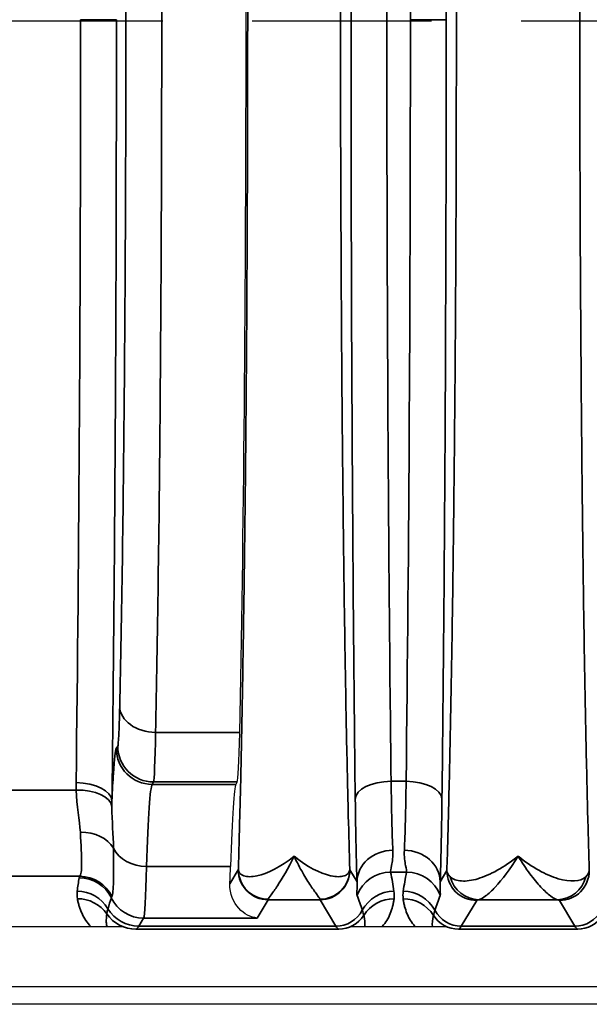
# Model space of a CAD drawing. Header units: millimetres. Extents: x 399 to 6233, y -1870 to 1602.
# Tile 300 of 656: x 4200 to 4210, y 463 to 480. Entities that reach past the tile are written whole.
import ezdxf

# ---------------------------------------------------------------- set-up
doc = ezdxf.new("R2010")
doc.units = ezdxf.units.MM
doc.linetypes.add('AM_ISO08W050', pattern=[18, 12, -1.5, 3, -1.5])
for name, color, linetype, lineweight in [('AM_7', 4, 'AM_ISO08W050', 25), ('可見 (ISO)', 7, 'Continuous', 25), ('窄部可見 (ISO)', 7, 'Continuous', 35)]:
    doc.layers.add(name, color=color, linetype=linetype, lineweight=lineweight)
doc.layers.add('S40', color=7, linetype='Continuous')

# ---------------------------------------------------------------- blocks, each defined once
blk = doc.blocks.new('S40-下視-02')
at = {"layer": '可見 (ISO)'}
for p, q in [((-39.952, -12.773), (-39.976, -12.814)), ((-41.491, -14.75), (-41.491, -14.75)), ((-41.87, -15.2), (-44.55, -15.2)), ((-36.45, -15.2), (-38.05, -15.2)), ((-52.25, -16.2), (52.25, -16.2)), ((56.5, -16.5), (-56.5, -16.5))]:
    blk.add_line(p, q, dxfattribs=at)
for centre, major_axis, ratio, start_param, end_param in [((-40.15, 0), (0, -16.531), 0.020947, 0.763507, 2.378086), ((-39.954, -9.775), (0, -3), 0.020947, 0.034907, 0.763507), ((-39.97, -20.809), (0, 8), 0.020947, 0.034907, 0.596976), ((-40.123, -10.056), (0, -5.001), 0.020942, 0.485675, 0.596874)]:
    blk.add_ellipse(centre, major_axis=major_axis, ratio=ratio, start_param=start_param, end_param=end_param, dxfattribs=at)
blk.add_open_spline([(-39.619, -15.054), (-39.723, -15.042), (-39.837, -14.989), (-40.015, -14.793), (-40.081, -14.65), (-40.074, -14.479)], degree=3, knots=[-0.6655719, -0.6655719, -0.6655719, -0.6655719, -0.555783, -0.555783, -0.4460779, -0.4460779, -0.4460779, -0.4460779], dxfattribs=at)
at = {"layer": '窄部可見 (ISO)'}
for p, q in [((-42.573, 0), (-41.974, 0)), ((-37.053, 0), (-36.453, 0)), ((-41.319, -11.942), (-39.91, -11.942)), ((-41.976, -12.214), (-41.952, -12.174)), ((-41.352, -12.773), (-41.376, -12.814)), ((-41.376, -12.814), (-39.976, -12.814)), ((-39.952, -12.773), (-41.352, -12.773)), ((-37.376, -12.762), (-37.124, -12.762)), ((-43.849, -12.909), (-42.648, -12.909)), ((-40.064, -14.192), (-41.471, -14.192)), ((-40.074, -14.479), (-39.935, -14.247)), ((-38.065, -14.247), (-37.946, -14.445)), ((-37.116, -14.285), (-37.384, -14.285)), ((-36.554, -14.445), (-36.442, -14.26)), ((-42.588, -14.355), (-43.877, -14.355)), ((-39.435, -14.747), (-39.619, -15.054)), ((-38.565, -14.747), (-39.435, -14.747)), ((-38.299, -15.19), (-38.565, -14.747)), ((-35.943, -14.759), (-36.201, -15.19)), ((-34.593, -14.747), (-35.907, -14.747)), ((-34.299, -15.19), (-34.557, -14.759)), ((-41.52, -15.054), (-41.601, -15.19)), ((-39.619, -15.054), (-41.52, -15.054)), ((-41.644, -15.241), (-41.648, -15.243)), ((-38.256, -15.241), (-41.644, -15.241)), ((-41.601, -15.19), (-38.299, -15.19)), ((-38.252, -15.243), (-38.256, -15.241)), ((-36.244, -15.241), (-36.248, -15.243)), ((-34.256, -15.241), (-36.244, -15.241)), ((-36.201, -15.19), (-34.299, -15.19)), ((-34.252, -15.243), (-34.256, -15.241))]:
    blk.add_line(p, q, dxfattribs=at)
for centre, major_axis, ratio, start_param, end_param in [((-37.61, 0), (0, 26), 0.02143, 4.712389, 5.225461), ((-43.11, 0), (0, 25), 0.02145, 4.175555, 4.712389), ((-37.61, 0), (0, 26), 0.02143, 4.199317, 4.712389), ((-41.319, -11.509), (-0.6, 0.013), 0.722333, 0.030288, 1.586603), ((-41.352, -12.174), (0.515, -0.309), 0.999172, 3.682263, 5.252328), ((-41.376, -12.214), (0.515, -0.309), 0.999172, 3.682263, 5.252328), ((-42.649, -13.092), (0.6, -0.007), 0.511389, 0.024373, 1.577171), ((-41.37, -20.812), (0, 8.003), 0.022512, 0.034888, 0.596845), ((-37.376, -13.057), (-0.6, -0.007), 0.49083, 4.706597, 6.259146), ((-37.32, -11.688), (-0.007, 2.58), 0.02502, 2.000071, 2.615298), ((-37.18, -11.688), (0.007, 2.58), 0.02502, 3.667887, 4.283115), ((-37.124, -13.057), (0.6, -0.007), 0.49083, 0.024039, 1.576589), ((-42.648, -13.219), (0.6, 0.017), 0.516223, 0.059539, 1.556187), ((-37.92, -11.768), (0.007, -3.096), 0.02085, 5.141677, 5.75691), ((-36.58, -11.768), (-0.007, -3.096), 0.02085, 0.526276, 1.141508), ((-42.578, -14.068), (0.599, 0.031), 0.751758, 0.356231, 1.532192), ((-41.471, -13.696), (0.6, -0.018), 0.826915, 3.562919, 4.737867), ((-37.346, -14.445), (-0.6, -0.023), 0.876399, 4.678969, 6.239685), ((-37.154, -14.445), (0.6, -0.023), 0.876399, 0.0435, 1.604216), ((-41.517, -10.94), (-0.005, -4.117), 0.020059, 0.038066, 0.660084), ((-39.938, -12.495), (-0.002, 1.753), 0.025123, 3.183353, 3.233238), ((-39.435, -14.247), (0.429, -0.257), 0.999172, 3.682263, 5.252328), ((-39.433, -14.241), (-0.482, 0.132), 0.996844, 0.266973, 1.836165), ((-38.565, -14.247), (-0.429, -0.257), 0.999172, 1.030857, 2.600922), ((-38.061, -12.426), (0.002, 1.823), 0.02465, 3.05168, 3.10063), ((-37.384, -14.883), (0.588, 0.12), 0.998201, 1.369933, 2.582126), ((-38.105, -13.851), (-0.587, 1.898), 0.297416, 4.213099, 4.391173), ((-36.395, -13.851), (0.587, 1.898), 0.297416, 1.892012, 2.070087), ((-37.116, -14.883), (0.588, -0.12), 0.998201, 0.559467, 1.77166), ((-41.755, -13.717), (0.629, 2.073), 0.310752, 1.987716, 2.105822), ((-32.529, -14.384), (-10.07, 0), 0.058758, 6.234735, 6.273976), ((-42.599, -14.977), (0.593, -0.094), 0.998229, 0.609389, 1.728149), ((-42.588, -14.954), (0.462, -0.383), 0.997094, 1.147203, 2.260656), ((-35.907, -14.247), (0.093, -0.491), 0.982993, 4.763177, 6.091983), ((-34.593, -14.247), (-0.093, -0.491), 0.982993, 0.191203, 1.520008), ((-42.63, -15.205), (0.596, -0.067), 0.99825, 0.651925, 1.682859), ((-38.752, -13.935), (1.006, -2.097), 0.194686, 0.988663, 1.119241), ((-37.328, -15.205), (0.594, 0.083), 0.998238, 1.431986, 2.513646), ((-37.172, -15.205), (0.594, -0.083), 0.998238, 0.627947, 1.709607), ((-35.748, -13.935), (-1.006, -2.097), 0.194686, 5.163945, 5.294522), ((-42.627, -15.329), (0.591, 0.105), 0.998218, 0.435215, 1.395105), ((2817.871, -17.46), (-2860.258, 0.716), 0.046839, 6.268046, 6.269403), ((-37.889, -7.117), (-4.172, -7.61), 0.009939, 6.191319, 6.234418), ((-41.52, -14.455), (0.515, -0.309), 0.999172, 4.133206, 5.252328), ((-39.437, -11.748), (0, -3), 0.017456, 0.034907, 0.07668), ((-38.563, -11.748), (0, -3), 0.017456, 6.206505, 6.248279), ((-37.326, -15.329), (0.595, -0.075), 0.998245, 1.696485, 2.702846), ((-37.174, -15.329), (0.595, 0.075), 0.998245, 0.438747, 1.445107), ((-41.644, -14.641), (0.333, -0.499), 0.999683, 4.734949, 5.695074), ((-41.601, -14.59), (0.515, -0.309), 0.999172, 4.221065, 5.252328), ((-38.299, -14.69), (-0.429, -0.257), 0.999172, 1.030857, 2.112865), ((-38.256, -14.741), (-0.277, -0.416), 0.999683, 0.588111, 1.594775), ((-38.531, -14.557), (0.641, -0.802), 0.399262, 0.394232, 0.697496), ((-35.969, -14.557), (-0.641, -0.802), 0.399262, 5.585689, 5.888953), ((-36.244, -14.741), (-0.277, 0.416), 0.999683, 1.546818, 2.553481), ((-36.201, -14.69), (-0.429, 0.257), 0.999172, 1.028727, 2.110736), ((-34.299, -14.69), (0.429, 0.257), 0.999172, 4.17245, 5.254458), ((-34.256, -14.741), (0.277, 0.416), 0.999683, 3.729704, 4.736367), ((-41.673, 84.793), (0, -100.043), 0.020817, 0.01396, 0.034899), ((-38.227, 84.793), (0, -100.043), 0.020838, 6.248286, 6.269226), ((-36.273, 84.793), (0, -100.043), 0.020838, 0.01396, 0.034899), ((-34.227, 84.793), (0, -100.043), 0.020838, 6.248286, 6.269226)]:
    blk.add_ellipse(centre, major_axis=major_axis, ratio=ratio, start_param=start_param, end_param=end_param, dxfattribs=at)
for points, knots in [([(-39.933, -14.241), (-39.924, -13.956), (-39.916, -13.653), (-39.908, -13.34), (-39.905, -13.207), (-39.901, -13.07), (-39.898, -12.93), (-39.887, -12.463), (-39.877, -11.965), (-39.867, -11.442), (-39.858, -10.92), (-39.849, -10.373), (-39.841, -9.803), (-39.833, -9.232), (-39.825, -8.635), (-39.819, -8.02), (-39.816, -7.807), (-39.814, -7.593), (-39.812, -7.376), (-39.808, -6.966), (-39.804, -6.549), (-39.801, -6.125), (-39.796, -5.476), (-39.791, -4.809), (-39.788, -4.128), (-39.781, -2.767), (-39.777, -1.391), (-39.777, 0), (-39.777, 1.391), (-39.781, 2.767), (-39.788, 4.128), (-39.791, 4.809), (-39.796, 5.476), (-39.801, 6.124), (-39.804, 6.549), (-39.808, 6.966), (-39.812, 7.376), (-39.814, 7.593), (-39.816, 7.807), (-39.819, 8.02), (-39.825, 8.635), (-39.833, 9.232), (-39.841, 9.802), (-39.849, 10.373), (-39.858, 10.919), (-39.867, 11.442), (-39.877, 11.965), (-39.887, 12.463), (-39.898, 12.93), (-39.901, 13.069), (-39.905, 13.207), (-39.908, 13.34), (-39.916, 13.653), (-39.924, 13.956), (-39.933, 14.241)], [0.0264933, 0.0264933, 0.0264933, 0.0264933, 0.0679433, 0.0679433, 0.0679433, 0.0856819, 0.0856819, 0.0856819, 0.1448706, 0.1448706, 0.1448706, 0.2040592, 0.2040592, 0.2040592, 0.2632479, 0.2632479, 0.2632479, 0.2837247, 0.2837247, 0.2837247, 0.3224365, 0.3224365, 0.3224365, 0.3816251, 0.3816251, 0.3816251, 0.5, 0.5, 0.5, 0.6183797, 0.6183797, 0.6183797, 0.6775684, 0.6775684, 0.6775684, 0.7162875, 0.7162875, 0.7162875, 0.736757, 0.736757, 0.736757, 0.7959457, 0.7959457, 0.7959457, 0.8551343, 0.8551343, 0.8551343, 0.914323, 0.914323, 0.914323, 0.9320642, 0.9320642, 0.9320642, 0.9735116, 0.9735116, 0.9735116, 0.9735116]), ([(-38.067, 14.241), (-38.076, 13.956), (-38.084, 13.653), (-38.092, 13.34), (-38.095, 13.207), (-38.099, 13.07), (-38.102, 12.93), (-38.113, 12.463), (-38.123, 11.965), (-38.133, 11.442), (-38.142, 10.92), (-38.151, 10.373), (-38.159, 9.803), (-38.167, 9.232), (-38.175, 8.635), (-38.181, 8.02), (-38.184, 7.807), (-38.186, 7.593), (-38.188, 7.376), (-38.192, 6.966), (-38.196, 6.549), (-38.199, 6.125), (-38.204, 5.476), (-38.209, 4.809), (-38.212, 4.128), (-38.219, 2.767), (-38.223, 1.391), (-38.223, 0), (-38.223, -1.391), (-38.219, -2.767), (-38.212, -4.128), (-38.209, -4.809), (-38.204, -5.476), (-38.199, -6.124), (-38.196, -6.549), (-38.192, -6.966), (-38.188, -7.376), (-38.186, -7.593), (-38.184, -7.807), (-38.181, -8.02), (-38.175, -8.635), (-38.167, -9.232), (-38.159, -9.802), (-38.151, -10.373), (-38.142, -10.919), (-38.133, -11.442), (-38.123, -11.965), (-38.113, -12.463), (-38.102, -12.93), (-38.099, -13.069), (-38.095, -13.207), (-38.092, -13.34), (-38.084, -13.653), (-38.076, -13.956), (-38.067, -14.242)], [0.0264933, 0.0264933, 0.0264933, 0.0264933, 0.0679433, 0.0679433, 0.0679433, 0.0856819, 0.0856819, 0.0856819, 0.1448706, 0.1448706, 0.1448706, 0.2040592, 0.2040592, 0.2040592, 0.2632479, 0.2632479, 0.2632479, 0.2837247, 0.2837247, 0.2837247, 0.3224365, 0.3224365, 0.3224365, 0.3816251, 0.3816251, 0.3816251, 0.5, 0.5, 0.5, 0.6183797, 0.6183797, 0.6183797, 0.6775684, 0.6775684, 0.6775684, 0.7162875, 0.7162875, 0.7162875, 0.736757, 0.736757, 0.736757, 0.7959457, 0.7959457, 0.7959457, 0.8551343, 0.8551343, 0.8551343, 0.914323, 0.914323, 0.914323, 0.9320642, 0.9320642, 0.9320642, 0.9735116, 0.9735116, 0.9735116, 0.9735116]), ([(-36.442, -14.26), (-36.432, -13.913), (-36.421, -13.54), (-36.411, -13.151), (-36.41, -13.088), (-36.408, -13.023), (-36.407, -12.958), (-36.396, -12.494), (-36.385, -11.998), (-36.375, -11.479), (-36.365, -10.961), (-36.356, -10.417), (-36.348, -9.847), (-36.34, -9.278), (-36.332, -8.68), (-36.325, -8.064), (-36.322, -7.803), (-36.319, -7.539), (-36.317, -7.272), (-36.313, -6.908), (-36.31, -6.538), (-36.307, -6.163), (-36.301, -5.512), (-36.297, -4.841), (-36.293, -4.157), (-36.286, -2.787), (-36.283, -1.401), (-36.283, 0), (-36.283, 1.401), (-36.286, 2.786), (-36.293, 4.157), (-36.299, 5.237), (-36.307, 6.277), (-36.317, 7.272), (-36.319, 7.539), (-36.322, 7.803), (-36.325, 8.064), (-36.332, 8.68), (-36.34, 9.277), (-36.348, 9.847), (-36.356, 10.416), (-36.365, 10.96), (-36.375, 11.479), (-36.385, 11.998), (-36.396, 12.494), (-36.407, 12.958), (-36.408, 13.023), (-36.41, 13.088), (-36.411, 13.151), (-36.421, 13.54), (-36.432, 13.913), (-36.442, 14.26)], [0.0267397, 0.0267397, 0.0267397, 0.0267397, 0.0775919, 0.0775919, 0.0775919, 0.0858976, 0.0858976, 0.0858976, 0.1450554, 0.1450554, 0.1450554, 0.2042133, 0.2042133, 0.2042133, 0.2633711, 0.2633711, 0.2633711, 0.2884173, 0.2884173, 0.2884173, 0.322529, 0.322529, 0.322529, 0.3816868, 0.3816868, 0.3816868, 0.5, 0.5, 0.5, 0.6183182, 0.6183182, 0.6183182, 0.7115983, 0.7115983, 0.7115983, 0.7366339, 0.7366339, 0.7366339, 0.7957918, 0.7957918, 0.7957918, 0.8549496, 0.8549496, 0.8549496, 0.9141075, 0.9141075, 0.9141075, 0.9224155, 0.9224155, 0.9224155, 0.9732653, 0.9732653, 0.9732653, 0.9732653]), ([(-34.058, 14.26), (-34.068, 13.913), (-34.079, 13.54), (-34.089, 13.151), (-34.09, 13.088), (-34.092, 13.023), (-34.093, 12.958), (-34.104, 12.494), (-34.115, 11.998), (-34.125, 11.479), (-34.135, 10.961), (-34.144, 10.417), (-34.152, 9.847), (-34.16, 9.278), (-34.168, 8.68), (-34.175, 8.064), (-34.178, 7.803), (-34.181, 7.539), (-34.183, 7.272), (-34.187, 6.908), (-34.19, 6.538), (-34.193, 6.163), (-34.199, 5.512), (-34.203, 4.841), (-34.207, 4.157), (-34.214, 2.787), (-34.217, 1.401), (-34.217, 0), (-34.217, -1.401), (-34.214, -2.786), (-34.207, -4.157), (-34.201, -5.237), (-34.193, -6.277), (-34.183, -7.272), (-34.181, -7.539), (-34.178, -7.803), (-34.175, -8.064), (-34.168, -8.68), (-34.16, -9.277), (-34.152, -9.847), (-34.144, -10.416), (-34.135, -10.96), (-34.125, -11.479), (-34.115, -11.998), (-34.104, -12.494), (-34.093, -12.958), (-34.092, -13.023), (-34.09, -13.088), (-34.089, -13.151), (-34.079, -13.54), (-34.068, -13.913), (-34.058, -14.26)], [0.0267397, 0.0267397, 0.0267397, 0.0267397, 0.0775919, 0.0775919, 0.0775919, 0.0858976, 0.0858976, 0.0858976, 0.1450554, 0.1450554, 0.1450554, 0.2042133, 0.2042133, 0.2042133, 0.2633711, 0.2633711, 0.2633711, 0.2884173, 0.2884173, 0.2884173, 0.322529, 0.322529, 0.322529, 0.3816868, 0.3816868, 0.3816868, 0.5, 0.5, 0.5, 0.6183182, 0.6183182, 0.6183182, 0.7115983, 0.7115983, 0.7115983, 0.7366339, 0.7366339, 0.7366339, 0.7957918, 0.7957918, 0.7957918, 0.8549496, 0.8549496, 0.8549496, 0.9141075, 0.9141075, 0.9141075, 0.9224155, 0.9224155, 0.9224155, 0.9732653, 0.9732653, 0.9732653, 0.9732653]), ([(-37.976, -13.057), (-37.999, -11.075), (-38.017, -8.949), (-38.029, -6.749), (-38.041, -4.549), (-38.047, -2.275), (-38.047, 0), (-38.047, 2.275), (-38.041, 4.549), (-38.029, 6.749), (-38.017, 8.949), (-37.999, 11.075), (-37.976, 13.057)], [2.628521, 2.628521, 2.628521, 2.628521, 2.885057, 2.885057, 2.885057, 3.141593, 3.141593, 3.141593, 3.398129, 3.398129, 3.398129, 3.654665, 3.654665, 3.654665, 3.654665]), ([(-36.524, 13.057), (-36.501, 11.075), (-36.483, 8.949), (-36.471, 6.749), (-36.459, 4.549), (-36.453, 2.275), (-36.453, 0)], [5.7701132, 5.7701132, 5.7701132, 5.7701132, 6.0266493, 6.0266493, 6.0266493, 6.2831853, 6.2831853, 6.2831853, 6.2831853]), ([(-37.376, 12.762), (-37.399, 10.825), (-37.417, 8.748), (-37.441, 4.446), (-37.447, 2.223), (-37.447, -2.223), (-37.441, -4.446), (-37.417, -8.748), (-37.399, -10.825), (-37.376, -12.762)], [2.628521, 2.628521, 2.628521, 2.628521, 2.885057, 2.885057, 3.141593, 3.141593, 3.398129, 3.398129, 3.654665, 3.654665, 3.654665, 3.654665]), ([(-41.319, 11.942), (-41.303, 11.173), (-41.288, 10.323), (-41.275, 9.409), (-41.262, 8.494), (-41.251, 7.516), (-41.243, 6.493), (-41.234, 5.47), (-41.227, 4.403), (-41.223, 3.314), (-41.218, 2.224), (-41.216, 1.112), (-41.216, 0), (-41.216, -1.112), (-41.218, -2.224), (-41.223, -3.314), (-41.227, -4.403), (-41.234, -5.47), (-41.243, -6.493), (-41.251, -7.516), (-41.262, -8.494), (-41.275, -9.409), (-41.288, -10.323), (-41.303, -11.173), (-41.319, -11.942)], [2.334303, 2.334303, 2.334303, 2.334303, 2.536125, 2.536125, 2.536125, 2.737948, 2.737948, 2.737948, 2.93977, 2.93977, 2.93977, 3.141593, 3.141593, 3.141593, 3.343415, 3.343415, 3.343415, 3.545238, 3.545238, 3.545238, 3.74706, 3.74706, 3.74706, 3.948882, 3.948882, 3.948882, 3.948882]), ([(-41.919, -11.509), (-41.902, -10.768), (-41.888, -9.949), (-41.862, -8.186), (-41.851, -7.243), (-41.834, -5.272), (-41.827, -4.244), (-41.818, -2.144), (-41.816, -1.072), (-41.816, 1.072), (-41.818, 2.144), (-41.827, 4.244), (-41.834, 5.272), (-41.851, 7.243), (-41.862, 8.186), (-41.888, 9.949), (-41.902, 10.768), (-41.919, 11.509)], [2.334303, 2.334303, 2.334303, 2.334303, 2.536125, 2.536125, 2.737948, 2.737948, 2.93977, 2.93977, 3.141593, 3.141593, 3.343415, 3.343415, 3.545238, 3.545238, 3.74706, 3.74706, 3.948882, 3.948882, 3.948882, 3.948882]), ([(-41.974, 0), (-41.974, -2.291), (-41.98, -4.581), (-41.993, -6.789), (-42.006, -8.998), (-42.025, -11.124), (-42.049, -13.092)], [0, 0, 0, 0, 0.2684172, 0.2684172, 0.2684172, 0.5368345, 0.5368345, 0.5368345, 0.5368345]), ([(-36.453, 0), (-36.453, -2.275), (-36.459, -4.549), (-36.471, -6.749), (-36.483, -8.949), (-36.501, -11.075), (-36.524, -13.057)], [0, 0, 0, 0, 0.256536, 0.256536, 0.256536, 0.5130721, 0.5130721, 0.5130721, 0.5130721]), ([(-41.952, -12.174), (-41.946, -12.164), (-41.94, -12.1), (-41.928, -11.873), (-41.923, -11.711), (-41.919, -11.509)], [1.6057029, 1.6057029, 1.6057029, 1.6057029, 1.9700029, 1.9700029, 2.3343029, 2.3343029, 2.3343029, 2.3343029]), ([(-42.049, -13.092), (-42.041, -12.915), (-42.034, -12.761), (-42.025, -12.634), (-42.009, -12.384), (-41.993, -12.242), (-41.976, -12.214)], [4.255119, 4.255119, 4.255119, 4.255119, 4.3966774, 4.3966774, 4.3966774, 4.6774824, 4.6774824, 4.6774824, 4.6774824]), ([(-42.588, -14.355), (-42.568, -14.336), (-42.557, -14.26), (-42.556, -14.011), (-42.565, -13.833), (-42.578, -13.617)], [0, 0, 0, 0, 0.00099613, 0.00099613, 0.001992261, 0.001992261, 0.001992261, 0.001992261]), ([(-42.024, -13.882), (-42.021, -14.111), (-42.02, -14.3), (-42.024, -14.436), (-42.027, -14.572), (-42.036, -14.659), (-42.05, -14.691)], [0.001060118, 0.001060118, 0.001060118, 0.001060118, 0.002188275, 0.002188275, 0.002188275, 0.003316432, 0.003316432, 0.003316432, 0.003316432]), ([(-39.933, -14.241), (-39.929, -14.293), (-39.895, -14.329), (-39.839, -14.348), (-39.784, -14.366), (-39.708, -14.365), (-39.621, -14.347), (-39.447, -14.309), (-39.223, -14.198), (-39, -14.018)], [-0.00000006, -0.00000006, -0.00000006, -0.00000006, 0.000531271, 0.000531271, 0.000531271, 0.001062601, 0.001062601, 0.001062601, 0.002125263, 0.002125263, 0.002125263, 0.002125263]), ([(-39, -14.018), (-39.098, -14.223), (-39.197, -14.39), (-39.319, -14.574), (-39.356, -14.625), (-39.411, -14.701), (-39.43, -14.727), (-39.433, -14.74)], [-0.000011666, -0.000011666, -0.000011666, -0.000011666, 0.000975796, 0.000975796, 0.001469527, 0.001469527, 0.001963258, 0.001963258, 0.001963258, 0.001963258]), ([(-39, -14.018), (-38.781, -14.194), (-38.564, -14.305), (-38.39, -14.344), (-38.386, -14.345), (-38.383, -14.346), (-38.38, -14.347), (-38.294, -14.365), (-38.221, -14.366), (-38.166, -14.349), (-38.164, -14.349), (-38.163, -14.348), (-38.161, -14.348), (-38.147, -14.343), (-38.135, -14.338), (-38.125, -14.331), (-38.114, -14.325), (-38.104, -14.317), (-38.096, -14.308), (-38.087, -14.299), (-38.08, -14.288), (-38.075, -14.276), (-38.073, -14.271), (-38.071, -14.264), (-38.07, -14.258), (-38.068, -14.252), (-38.068, -14.244), (-38.067, -14.242)], [-0.000011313, -0.000011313, -0.000011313, -0.000011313, 0.001030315, 0.001030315, 0.001030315, 0.001050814, 0.001050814, 0.001050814, 0.001565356, 0.001565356, 0.001565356, 0.001581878, 0.001581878, 0.001581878, 0.001711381, 0.001711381, 0.001711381, 0.001843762, 0.001843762, 0.001843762, 0.001984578, 0.001984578, 0.001984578, 0.002055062, 0.002055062, 0.002055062, 0.002112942, 0.002112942, 0.002112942, 0.002112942]), ([(-38.567, -14.74), (-38.567, -14.739), (-38.567, -14.739), (-38.568, -14.738), (-38.568, -14.737), (-38.568, -14.736), (-38.569, -14.735), (-38.569, -14.733), (-38.57, -14.731), (-38.572, -14.729), (-38.574, -14.724), (-38.578, -14.719), (-38.582, -14.712), (-38.59, -14.699), (-38.602, -14.683), (-38.616, -14.664), (-38.644, -14.626), (-38.68, -14.575), (-38.721, -14.513), (-38.762, -14.452), (-38.807, -14.38), (-38.854, -14.297), (-38.901, -14.214), (-38.951, -14.12), (-39, -14.018)], [0, 0, 0, 0, 0.000015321, 0.000015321, 0.000015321, 0.000050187, 0.000050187, 0.000050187, 0.000112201, 0.000112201, 0.000112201, 0.000236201, 0.000236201, 0.000236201, 0.000484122, 0.000484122, 0.000484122, 0.000978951, 0.000978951, 0.000978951, 0.001470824, 0.001470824, 0.001470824, 0.001961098, 0.001961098, 0.001961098, 0.001961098]), ([(-37.346, -13.919), (-37.341, -14.027), (-37.355, -14.111), (-37.378, -14.233), (-37.387, -14.271), (-37.384, -14.285)], [0, 0, 0, 0, 0.000661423, 0.000661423, 0.001322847, 0.001322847, 0.001322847, 0.001322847]), ([(-37.116, -14.285), (-37.113, -14.271), (-37.122, -14.234), (-37.145, -14.112), (-37.159, -14.027), (-37.154, -13.919)], [0, 0, 0, 0, 0.000661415, 0.000661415, 0.001322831, 0.001322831, 0.001322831, 0.001322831]), ([(-36.384, -14.364), (-36.34, -14.405), (-36.275, -14.428), (-36.196, -14.433), (-36.117, -14.438), (-36.023, -14.425), (-35.922, -14.395), (-35.721, -14.335), (-35.485, -14.206), (-35.25, -14.018)], [0, 0, 0, 0, 0.000558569, 0.000558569, 0.000558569, 0.001117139, 0.001117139, 0.001117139, 0.002234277, 0.002234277, 0.002234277, 0.002234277]), ([(-35.25, -14.018), (-35.383, -14.236), (-35.515, -14.409), (-35.69, -14.597), (-35.746, -14.647), (-35.84, -14.719), (-35.879, -14.74), (-35.907, -14.747)], [-0.000011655, -0.000011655, -0.000011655, -0.000011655, 0.001067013, 0.001067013, 0.001606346, 0.001606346, 0.00214568, 0.00214568, 0.00214568, 0.00214568]), ([(-35.25, -14.018), (-35.015, -14.206), (-34.782, -14.334), (-34.579, -14.395), (-34.375, -14.455), (-34.204, -14.446), (-34.116, -14.364)], [-0.000011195, -0.000011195, -0.000011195, -0.000011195, 0.001104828, 0.001104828, 0.001104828, 0.002220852, 0.002220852, 0.002220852, 0.002220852]), ([(-34.593, -14.747), (-34.621, -14.74), (-34.66, -14.719), (-34.707, -14.683), (-34.754, -14.647), (-34.81, -14.597), (-34.868, -14.534), (-34.927, -14.472), (-34.989, -14.398), (-35.053, -14.312), (-35.117, -14.226), (-35.184, -14.126), (-35.25, -14.018)], [0, 0, 0, 0, 0.000534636, 0.000534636, 0.000534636, 0.001069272, 0.001069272, 0.001069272, 0.001603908, 0.001603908, 0.001603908, 0.002138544, 0.002138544, 0.002138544, 0.002138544]), ([(-38.067, -14.242), (-38.068, -14.372), (-38.122, -14.501), (-38.214, -14.593), (-38.307, -14.686), (-38.436, -14.739), (-38.567, -14.74)], [0.0001763, 0.0001763, 0.0001763, 0.0001763, 0.5, 0.5, 0.5, 1, 1, 1, 1]), ([(-36.442, -14.26), (-36.442, -14.26), (-36.442, -14.264), (-36.442, -14.266), (-36.441, -14.268), (-36.441, -14.27), (-36.441, -14.272), (-36.44, -14.276), (-36.439, -14.281), (-36.437, -14.285), (-36.435, -14.294), (-36.431, -14.303), (-36.426, -14.311), (-36.419, -14.324), (-36.409, -14.337), (-36.397, -14.35), (-36.393, -14.355), (-36.389, -14.359), (-36.384, -14.364)], [-0.00000006, -0.00000006, -0.00000006, -0.00000006, 0.0000257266, 0.0000257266, 0.0000257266, 0.0000544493, 0.0000544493, 0.0000544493, 0.000111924, 0.000111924, 0.000111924, 0.0002271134, 0.0002271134, 0.0002271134, 0.0003995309, 0.0003995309, 0.0003995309, 0.0004594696, 0.0004594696, 0.0004594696, 0.0004594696]), ([(-35.943, -14.759), (-36.073, -14.759), (-36.203, -14.705), (-36.296, -14.613), (-36.388, -14.52), (-36.442, -14.39), (-36.442, -14.26)], [0, 0, 0, 0, 0.5, 0.5, 0.5, 1, 1, 1, 1]), ([(-34.557, -14.759), (-34.427, -14.759), (-34.297, -14.705), (-34.204, -14.613), (-34.112, -14.52), (-34.058, -14.39), (-34.058, -14.26)], [0, 0, 0, 0, 0.5, 0.5, 0.5, 1, 1, 1, 1]), ([(-37.946, -14.674), (-37.95, -14.662), (-37.949, -14.637), (-37.947, -14.6), (-37.947, -14.599), (-37.947, -14.598), (-37.947, -14.597), (-37.945, -14.56), (-37.941, -14.51), (-37.946, -14.445)], [0, 0, 0, 0, 0.000774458, 0.000774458, 0.000774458, 0.000793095, 0.000793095, 0.000793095, 0.001548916, 0.001548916, 0.001548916, 0.001548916]), ([(-36.554, -14.445), (-36.559, -14.51), (-36.555, -14.561), (-36.553, -14.598), (-36.553, -14.599), (-36.553, -14.599), (-36.553, -14.6), (-36.551, -14.638), (-36.55, -14.662), (-36.554, -14.674)], [0, 0, 0, 0, 0.000759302, 0.000759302, 0.000759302, 0.000774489, 0.000774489, 0.000774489, 0.001548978, 0.001548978, 0.001548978, 0.001548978]), ([(-42.398, -15.2), (-42.399, -15.199), (-42.401, -15.197), (-42.402, -15.196), (-42.463, -15.135), (-42.513, -15.061), (-42.55, -14.98), (-42.568, -14.94), (-42.584, -14.899), (-42.597, -14.857), (-42.603, -14.837), (-42.609, -14.816), (-42.614, -14.795), (-42.619, -14.774), (-42.623, -14.752), (-42.627, -14.73)], [3.6449506, 3.6449506, 3.6449506, 3.6449506, 3.6496995, 3.6496995, 3.6496995, 3.8803063, 3.8803063, 3.8803063, 3.9915494, 3.9915494, 3.9915494, 4.0463878, 4.0463878, 4.0463878, 4.1007779, 4.1007779, 4.1007779, 4.1007779]), ([(-37.326, -14.73), (-37.329, -14.753), (-37.333, -14.775), (-37.337, -14.796), (-37.341, -14.818), (-37.345, -14.838), (-37.35, -14.858), (-37.361, -14.899), (-37.374, -14.939), (-37.39, -14.978), (-37.422, -15.058), (-37.467, -15.132), (-37.523, -15.194), (-37.525, -15.196), (-37.527, -15.198), (-37.529, -15.2)], [5.2774615, 5.2774615, 5.2774615, 5.2774615, 5.3361469, 5.3361469, 5.3361469, 5.3948827, 5.3948827, 5.3948827, 5.5128985, 5.5128985, 5.5128985, 5.7541006, 5.7541006, 5.7541006, 5.7620694, 5.7620694, 5.7620694, 5.7620694]), ([(-36.971, -15.2), (-36.973, -15.198), (-36.975, -15.196), (-36.977, -15.194), (-37.033, -15.132), (-37.078, -15.058), (-37.11, -14.978), (-37.126, -14.939), (-37.139, -14.899), (-37.15, -14.858), (-37.155, -14.838), (-37.159, -14.818), (-37.163, -14.796), (-37.167, -14.775), (-37.171, -14.753), (-37.174, -14.73)], [0.5211159, 0.5211159, 0.5211159, 0.5211159, 0.5290847, 0.5290847, 0.5290847, 0.7702868, 0.7702868, 0.7702868, 0.8883026, 0.8883026, 0.8883026, 0.9470384, 0.9470384, 0.9470384, 1.0057239, 1.0057239, 1.0057239, 1.0057239]), ([(-42.136, -14.985), (-42.138, -14.999), (-42.139, -15.012), (-42.141, -15.025), (-42.142, -15.038), (-42.143, -15.051), (-42.143, -15.064), (-42.144, -15.09), (-42.144, -15.115), (-42.142, -15.139), (-42.14, -15.16), (-42.137, -15.181), (-42.132, -15.2)], [2.1824074, 2.1824074, 2.1824074, 2.1824074, 2.2369219, 2.2369219, 2.2369219, 2.2918591, 2.2918591, 2.2918591, 2.4032229, 2.4032229, 2.4032229, 2.4999944, 2.4999944, 2.4999944, 2.4999944]), ([(-42.115, -14.898), (-42.121, -14.916), (-42.126, -14.934), (-42.129, -14.95), (-42.132, -14.962), (-42.134, -14.974), (-42.136, -14.985)], [0, 0, 0, 0, 0.001200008, 0.001200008, 0.001200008, 0.002089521, 0.002089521, 0.002089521, 0.002089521]), ([(-37.833, -15.008), (-37.836, -14.997), (-37.839, -14.984), (-37.843, -14.971), (-37.847, -14.956), (-37.852, -14.941), (-37.858, -14.924)], [0, 0, 0, 0, 0.001000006, 0.001000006, 0.001000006, 0.00208995, 0.00208995, 0.00208995, 0.00208995]), ([(-36.642, -14.924), (-36.647, -14.939), (-36.652, -14.954), (-36.656, -14.967), (-36.66, -14.982), (-36.664, -14.996), (-36.667, -15.008)], [0, 0, 0, 0, 0.001000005, 0.001000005, 0.001000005, 0.002089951, 0.002089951, 0.002089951, 0.002089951])]:
    blk.add_open_spline(points, degree=3, knots=knots, dxfattribs=at)
for points in [[(-41.319, -11.942), (-41.327, -12.435), (-41.34, -12.749), (-41.352, -12.773)], [(-42.648, -12.909), (-42.649, -12.868), (-42.649, -12.827), (-42.649, -12.785)], [(-42.578, -13.617), (-42.591, -13.411), (-42.639, -13.177), (-42.648, -12.909)], [(-42.049, -13.092), (-42.05, -13.123), (-42.05, -13.153), (-42.05, -13.184)], [(-42.05, -13.184), (-42.048, -13.435), (-42.027, -13.663), (-42.024, -13.882)], [(-34.116, -14.364), (-34.08, -14.329), (-34.061, -14.295), (-34.058, -14.26)], [(-42.627, -14.73), (-42.635, -14.689), (-42.635, -14.647), (-42.63, -14.606)], [(-37.328, -14.606), (-37.323, -14.648), (-37.321, -14.689), (-37.326, -14.73)], [(-37.174, -14.73), (-37.179, -14.689), (-37.177, -14.648), (-37.172, -14.606)], [(-35.907, -14.747), (-35.929, -14.751), (-35.94, -14.755), (-35.943, -14.759)], [(-34.557, -14.759), (-34.56, -14.755), (-34.571, -14.751), (-34.593, -14.747)]]:
    blk.add_open_spline(points, degree=3, dxfattribs=at)

msp = doc.modelspace()

# ---------------------------------------------------------------- linework, layer by layer
at = {"layer": 'AM_7'}
msp.add_line((4172.539, 479.646), (4339.259, 479.646), dxfattribs=at)

# ---------------------------------------------------------------- block references
at = {"layer": 'S40'}
msp.add_blockref('S40-下視-02', (4243.739, 479.662), dxfattribs=at)

doc.saveas('drawing.dxf')
